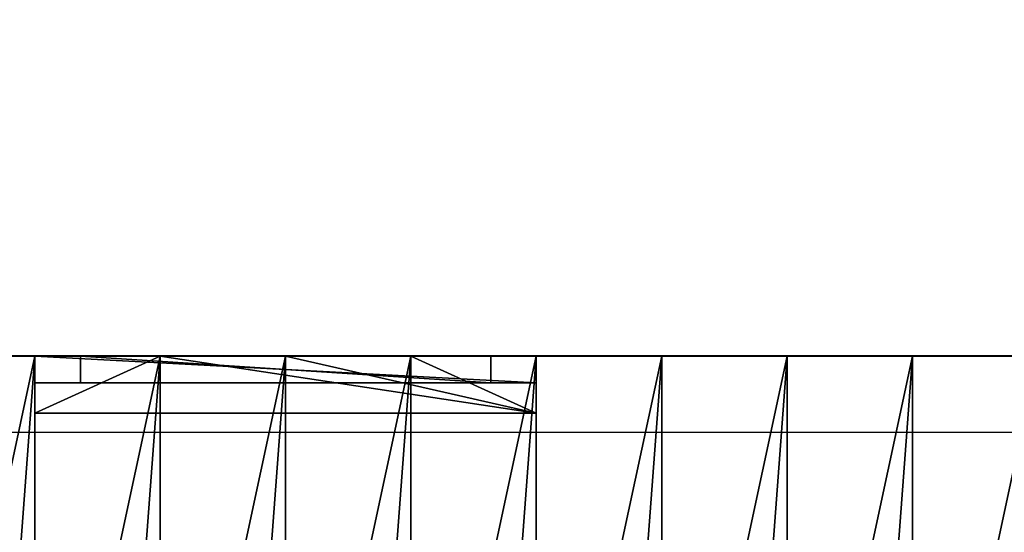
# Model space of a CAD drawing. Extents: x 22936 to 50368, y -4877 to 31080.
# Tile 491 of 601: x 47814 to 48073, y 5598 to 5733. Entities that reach past the tile are written whole.
import ezdxf

# ---------------------------------------------------------------- set-up
doc = ezdxf.new("R2010")
doc.units = 0
for name, color, linetype in [('01_GROS_OEUVRE', 251, 'CONTINUOUS'), ('04_MENUISERIES_EXT_', 40, 'CONTINUOUS'), ('05_VITRAGES', 40, 'CONTINUOUS'), ('08_AMENAGEMENTS_EXTERIEURS', 253, 'CONTINUOUS')]:
    doc.layers.add(name, color=color, linetype=linetype)

# ---------------------------------------------------------------- blocks, each defined once
blk = doc.blocks.new('GROUPER_15')
at = {"layer": '08_AMENAGEMENTS_EXTERIEURS'}
blk.add_line((4729.78, 4024.79), (6582.22, 4024.79), dxfattribs=at)
mesh = blk.add_polyface(dxfattribs=at)
corners = [(4729.78, 4582.9), (4440.99, 3870.79), (4440.99, 4582.9), (4729.78, 4024.79), (4729.78, 3870.79), (6556.3, 3870.79), (6582.22, 4024.79)]
mesh.append_faces([[corners[k] for k in face] for face in [(0, 1, 2), (5, 3, 6)]], dxfattribs={"vtx0": -1})
mesh.append_faces([[corners[k] for k in face] for face in [(1, 3, 4)]], dxfattribs={"vtx0": -1, "vtx1": -1})
mesh.append_faces([[corners[k] for k in face] for face in [(1, 0, 3), (3, 5, 4)]], dxfattribs={"vtx0": -1, "vtx2": -1})
blk = doc.blocks.new('GROUPER_17')
at = {"layer": '08_AMENAGEMENTS_EXTERIEURS'}
mesh = blk.add_polyface(dxfattribs=at)
corners = [(16.45, 1860.4), (0, 1328), (0, 1844.55), (1795, 1328), (33.02, 1876.27), (49.71, 1892.12), (66.55, 1907.89), (83.55, 1923.55), (100.74, 1939.04), (118.11, 1954.33), (135.7, 1969.37), (153.53, 1984.11), (171.6, 1998.5), (189.93, 2012.5), (208.55, 2026.07), (227.46, 2039.16), (246.69, 2051.72), (266.25, 2063.72), (286.11, 2075.18), (306.26, 2086.08), (326.69, 2096.46), (347.37, 2106.3), (368.28, 2115.64), (389.4, 2124.46), (410.72, 2132.79), (432.21, 2140.64), (453.87, 2148), (475.66, 2154.9), (497.57, 2161.34), (519.59, 2167.33), (541.68, 2172.89), (563.84, 2178.01), (586.04, 2182.71), (608.27, 2187), (630.51, 2190.89), (652.73, 2194.39), (674.92, 2197.5), (697.06, 2200.25), (719.14, 2202.62), (741.15, 2204.62), (763.1, 2206.23), (785, 2207.43), (806.84, 2208.22), (828.63, 2208.57), (850.38, 2208.48), (872.08, 2207.93), (893.75, 2206.9), (915.39, 2205.39), (936.99, 2203.38), (958.57, 2200.86), (980.13, 2197.81), (1001.67, 2194.22), (1023.19, 2190.07), (1044.71, 2185.36), (1066.22, 2180.06), (1087.73, 2174.17), (1109.23, 2167.67), (1130.75, 2160.55), (1152.27, 2152.79), (1173.81, 2144.38), (1195.36, 2135.31), (1216.93, 2125.59), (1238.5, 2115.38), (1260.06, 2104.88), (1281.58, 2094.27), (1303.04, 2083.75), (1324.43, 2073.52), (1345.72, 2063.77), (1366.89, 2054.69), (1387.93, 2046.48), (1408.82, 2039.32), (1429.54, 2033.42), (1450.06, 2028.98), (1470.36, 2026.17), (1490.44, 2025.2), (1510.26, 2026.26), (1529.82, 2029.54), (1549.07, 2035.18), (1567.96, 2043.07), (1586.43, 2053.03), (1604.39, 2064.91), (1621.79, 2078.53), (1638.55, 2093.74), (1654.6, 2110.37), (1669.89, 2128.24), (1684.32, 2147.2), (1697.85, 2167.08), (1710.39, 2187.71), (1721.89, 2208.92), (1732.26, 2230.56), (1741.45, 2252.45), (1749.38, 2274.43), (1756.03, 2296.38), (1761.5, 2318.27), (1765.9, 2340.13), (1769.36, 2361.94), (1771.99, 2383.72), (1773.91, 2405.46), (1775.24, 2427.19), (1776.09, 2448.89), (1776.59, 2470.58), (1776.85, 2492.26), (1777, 2513.93), (2395.68, 2513.93), (1845, 75), (1845, 0), (1332.44, 6187.9), (953.84, 4324.79), (744.56, 6114.92), (1503.53, 4690.87), (1872.82, 4324.79), (2843.74, 4811.2), (2680.87, 4187.05), (193.79, -1456.02), (188.09, -1836.1), (174.84, -1645.82), (233.16, -2021.44), (244.41, -1272.11), (308.78, -2196.56), (325.25, -1099.34), (412.78, -2356.46), (434, -942.64), (3662.14, -2801.42), (567.57, -806.46), (722.14, -694.7), (893.31, -610.54), (1076.21, -556.38), (1155.38, -537.12), (1232.99, -512.33), (1308.66, -482.14), (1382.02, -446.69), (1452.7, -406.15), (1520.35, -360.74), (1584.63, -310.68), (1645.22, -256.21), (1701.82, -197.6), (1754.16, -135.16), (1801.96, -69.18), (1795, 75)]
mesh.append_faces([[corners[k] for k in face] for face in [(0, 1, 2), (106, 107, 108), (113, 114, 115)]], dxfattribs={"vtx0": -1})
mesh.append_faces([[corners[k] for k in face] for face in [(1, 0, 3), (104, 103, 105), (107, 109, 110), (110, 111, 112), (114, 113, 116), (116, 117, 118), (118, 119, 120), (120, 121, 122), (122, 112, 111)]], dxfattribs={"vtx0": -1, "vtx1": -1})
mesh.append_faces([[corners[k] for k in face] for face in [(3, 103, 104), (122, 105, 103)]], dxfattribs={"vtx0": -1, "vtx1": -1, "vtx2": -1})
mesh.append_faces([[corners[k] for k in face] for face in [(3, 0, 4), (3, 4, 5), (3, 5, 6), (3, 6, 7), (3, 7, 8), (3, 8, 9), (3, 9, 10), (3, 10, 11), (3, 11, 12), (3, 12, 13), (3, 13, 14), (3, 14, 15), (3, 15, 16), (3, 16, 17), (3, 17, 18), (3, 18, 19), (3, 19, 20), (3, 20, 21), (3, 21, 22), (3, 22, 23), (3, 23, 24), (3, 24, 25), (3, 25, 26), (3, 26, 27), (3, 27, 28), (3, 28, 29), (3, 29, 30), (3, 30, 31), (3, 31, 32), (3, 32, 33), (3, 33, 34), (3, 34, 35), (3, 35, 36), (3, 36, 37), (3, 37, 38), (3, 38, 39), (3, 39, 40), (3, 40, 41), (3, 41, 42), (3, 42, 43), (3, 43, 44), (3, 44, 45), (3, 45, 46), (3, 46, 47), (3, 47, 48), (3, 48, 49), (3, 49, 50), (3, 50, 51), (3, 51, 52), (3, 52, 53), (3, 53, 54), (3, 54, 55), (3, 55, 56), (3, 56, 57), (3, 57, 58), (3, 58, 59), (3, 59, 60), (3, 60, 61), (3, 61, 62), (3, 62, 63), (3, 63, 64), (3, 64, 65), (3, 65, 66), (3, 66, 67), (3, 67, 68), (3, 68, 69), (3, 69, 70), (3, 70, 71), (3, 71, 72), (3, 72, 73), (3, 73, 74), (3, 74, 75), (3, 75, 76), (3, 76, 77), (3, 77, 78), (3, 78, 79), (3, 79, 80), (3, 80, 81), (3, 81, 82), (3, 82, 83), (3, 83, 84), (3, 84, 85), (3, 85, 86), (3, 86, 87), (3, 87, 88), (3, 88, 89), (3, 89, 90), (3, 90, 91), (3, 91, 92), (3, 92, 93), (3, 93, 94), (3, 94, 95), (3, 95, 96), (3, 96, 97), (3, 97, 98), (3, 98, 99), (3, 99, 100), (3, 100, 101), (3, 101, 102), (3, 102, 103), (107, 106, 109), (110, 109, 111), (116, 113, 117), (118, 117, 119), (120, 119, 121), (122, 121, 123), (122, 123, 124), (122, 124, 125), (122, 125, 126), (122, 126, 127), (122, 127, 128), (122, 128, 129), (122, 129, 130), (122, 130, 131), (122, 131, 132), (122, 132, 133), (122, 133, 134), (122, 134, 135), (122, 135, 136), (122, 136, 137), (122, 137, 105), (122, 103, 112)]], dxfattribs={"vtx0": -1, "vtx2": -1})
mesh.append_faces([[corners[k] for k in face] for face in [(104, 138, 3)]], dxfattribs={"vtx2": -1})
blk = doc.blocks.new('GROUPER_122')
at = {"layer": '08_AMENAGEMENTS_EXTERIEURS'}
blk.add_line((6882.55, 501.38), (5029.79, 501.38), dxfattribs=at)
mesh = blk.add_polyface(dxfattribs=at)
corners = [(4865.77, 2632.41), (4440.58, 2433.55), (4420.06, 2562.46), (4529.79, 1059.49), (4741, 1059.49), (5029.79, 1059.49), (4894.7, 2450.68), (5779.35, 2591.51), (6882.55, 501.38), (5029.79, 501.38), (5988.63, 801.38), (6907.61, 801.38), (7602.54, 0), (6819.83, 133.42), (7715.66, 663.64), (3404.37, 2268.59), (164, 668.17), (0, 1757.09), (2762.33, 1059.49)]
mesh.append_faces([[corners[k] for k in face] for face in [(0, 1, 2), (5, 8, 9), (8, 12, 13), (12, 11, 14), (15, 16, 17)]], dxfattribs={"vtx0": -1})
mesh.append_faces([[corners[k] for k in face] for face in [(3, 0, 4), (4, 0, 5), (10, 5, 7), (16, 15, 18), (18, 15, 3)]], dxfattribs={"vtx0": -1, "vtx1": -1})
mesh.append_faces([[corners[k] for k in face] for face in [(1, 0, 3), (8, 5, 10), (12, 8, 11)]], dxfattribs={"vtx0": -1, "vtx1": -1, "vtx2": -1})
mesh.append_faces([[corners[k] for k in face] for face in [(5, 0, 6), (5, 6, 7), (8, 10, 11), (3, 15, 1)]], dxfattribs={"vtx0": -1, "vtx2": -1})
blk = doc.blocks.new('GROUPER_6')
at = {"layer": '01_GROS_OEUVRE', "color": 7}
for p, q in [((5445.02, 1734.33, 290), (5412.02, 1734.33, 290)), ((5445.02, 1734.33, 690), (5412.02, 1734.33, 690)), ((5478.02, 1734.33, 690), (5445.02, 1734.33, 690)), ((5478.02, 1734.33, 290), (5445.02, 1734.33, 290)), ((5478.02, 1734.33, 920), (5445.02, 1734.33, 920)), ((5511.02, 1734.33, 920), (5478.02, 1734.33, 920)), ((5511.02, 1734.33, 290), (5478.02, 1734.33, 290)), ((5511.02, 1734.33, 690), (5478.02, 1734.33, 690)), ((5544.02, 1734.33, 290), (5511.02, 1734.33, 290)), ((5544.02, 1734.33, 920), (5511.02, 1734.33, 920)), ((5544.02, 1734.33, 690), (5511.02, 1734.33, 690)), ((5577.02, 1734.33, 920), (5544.02, 1734.33, 920)), ((5577.02, 1734.33, 290), (5544.02, 1734.33, 290)), ((5577.02, 1734.33, 690), (5544.02, 1734.33, 690)), ((5610.02, 1734.33, 290), (5577.02, 1734.33, 290)), ((5643.02, 1734.33, 290), (5610.02, 1734.33, 290)), ((5676.02, 1734.33, 290), (5643.02, 1734.33, 290)), ((5709.02, 1734.33, 290), (5676.02, 1734.33, 290)), ((5577.02, 1719.33, 920), (5445.02, 1719.33, 920)), ((5577.02, 1719.33, 690), (5445.02, 1719.33, 690))]:
    blk.add_line(p, q, dxfattribs=at)
at = {"layer": '01_GROS_OEUVRE'}
for p, q in [((5412.02, 1734.33, 979.21), (5445.02, 1734.33, 979.21)), ((5445.02, 1734.33, 290), (5445.02, 1580.39, 290)), ((5445.02, 1734.33, 690), (5445.02, 1734.33, 290)), ((5445.02, 1734.33, 920), (5445.02, 1719.33, 920)), ((5445.02, 1291.71, 1279.08), (5445.02, 1734.33, 979.21)), ((5445.02, 1734.33, 690), (5445.02, 1719.33, 690)), ((5445.02, 1734.33, 920), (5445.02, 1734.33, 690)), ((5445.02, 1734.33, 979.21), (5445.02, 1734.33, 920)), ((5445.02, 1734.33, 979.21), (5478.02, 1734.33, 979.21)), ((5478.02, 1734.33, 690), (5478.02, 1734.33, 511)), ((5478.02, 1734.33, 511), (5478.02, 1734.33, 290)), ((5478.02, 1734.33, 290), (5478.02, 1580.39, 290)), ((5478.02, 1734.33, 979.21), (5478.02, 1734.33, 920)), ((5478.02, 1291.71, 1279.08), (5478.02, 1734.33, 979.21)), ((5478.02, 1734.33, 979.21), (5511.02, 1734.33, 979.21)), ((5511.02, 1734.33, 290), (5511.02, 1580.39, 290)), ((5511.02, 1291.71, 1279.08), (5511.02, 1734.33, 979.21)), ((5511.02, 1734.33, 511), (5511.02, 1734.33, 290)), ((5511.02, 1734.33, 979.21), (5511.02, 1734.33, 920)), ((5511.02, 1734.33, 979.21), (5544.02, 1734.33, 979.21)), ((5511.02, 1734.33, 690), (5511.02, 1734.33, 511)), ((5544.02, 1734.33, 979.21), (5544.02, 1734.33, 920)), ((5544.02, 1734.33, 290), (5544.02, 1580.39, 290)), ((5544.02, 1734.33, 979.21), (5577.02, 1734.33, 979.21)), ((5544.02, 1734.33, 511), (5544.02, 1734.33, 290)), ((5544.02, 1291.71, 1279.08), (5544.02, 1734.33, 979.21)), ((5544.02, 1734.33, 690), (5544.02, 1734.33, 511)), ((5577.02, 1734.33, 920), (5577.02, 1719.33, 920)), ((5577.02, 1734.33, 290), (5577.02, 1580.39, 290)), ((5577.02, 1734.33, 920), (5577.02, 1734.33, 756)), ((5577.02, 1734.33, 756), (5577.02, 1734.33, 690)), ((5577.02, 1734.33, 690), (5577.02, 1719.33, 690)), ((5577.02, 1734.33, 979.21), (5577.02, 1734.33, 920)), ((5577.02, 1734.33, 511), (5577.02, 1734.33, 290)), ((5577.02, 1291.71, 1279.08), (5577.02, 1734.33, 979.21)), ((5577.02, 1734.33, 979.21), (5610.02, 1734.33, 979.21)), ((5577.02, 1734.33, 690), (5577.02, 1734.33, 511)), ((5610.02, 1734.33, 687), (5610.02, 1734.33, 290)), ((5610.02, 1734.33, 290), (5610.02, 1580.39, 290)), ((5610.02, 1734.33, 979.21), (5610.02, 1734.33, 932)), ((5610.02, 1734.33, 932), (5610.02, 1734.33, 687)), ((5610.02, 1291.71, 1279.08), (5610.02, 1734.33, 979.21)), ((5610.02, 1734.33, 979.21), (5643.02, 1734.33, 979.21)), ((5643.02, 1734.33, 290), (5643.02, 1580.39, 290)), ((5643.02, 1734.33, 511), (5643.02, 1734.33, 290)), ((5643.02, 1734.33, 979.21), (5643.02, 1734.33, 932)), ((5643.02, 1291.71, 1279.08), (5643.02, 1734.33, 979.21)), ((5643.02, 1734.33, 687), (5643.02, 1734.33, 511)), ((5643.02, 1734.33, 932), (5643.02, 1734.33, 756)), ((5643.02, 1734.33, 979.21), (5676.02, 1734.33, 979.21)), ((5643.02, 1734.33, 756), (5643.02, 1734.33, 687)), ((5676.02, 1734.33, 290), (5676.02, 1580.39, 290)), ((5676.02, 1734.33, 687), (5676.02, 1734.33, 511)), ((5676.02, 1734.33, 932), (5676.02, 1734.33, 756)), ((5676.02, 1734.33, 979.21), (5676.02, 1734.33, 932)), ((5676.02, 1734.33, 511), (5676.02, 1734.33, 290)), ((5676.02, 1734.33, 756), (5676.02, 1734.33, 687)), ((5676.02, 1734.33, 979.21), (5709.02, 1734.33, 979.21)), ((5676.02, 1291.71, 1279.08), (5676.02, 1734.33, 979.21)), ((5445.02, 1719.33, 920), (5445.02, 1719.33, 690)), ((5577.02, 1719.33, 920), (5577.02, 1719.33, 690))]:
    blk.add_line(p, q, dxfattribs=at)
at = {"layer": '01_GROS_OEUVRE', "color": 251}
mesh = blk.add_polyface(dxfattribs=at)
corners = [(5445.02, 1734.33, 290), (5412.02, 1580.39, 290), (5412.02, 1734.33, 290), (5445.02, 1580.39, 290)]
mesh.append_faces([[corners[k] for k in face] for face in [(0, 1, 2), (1, 0, 3)]], dxfattribs={"vtx0": -1, "color": 251})
at = {"layer": '01_GROS_OEUVRE'}
mesh = blk.add_polyface(dxfattribs=at)
corners = [(5445.02, 1734.33, 979.21), (5412.02, 1291.71, 1279.08), (5412.02, 1734.33, 979.21), (5445.02, 1291.71, 1279.08)]
mesh.append_faces([[corners[k] for k in face] for face in [(0, 1, 2), (1, 0, 3)]], dxfattribs={"vtx0": -1})
at = {"layer": '01_GROS_OEUVRE', "color": 253}
mesh = blk.add_polyface(dxfattribs=at)
corners = [(5412.02, 1734.33, 756), (5445.02, 1734.33, 690), (5412.02, 1734.33, 690), (5445.02, 1734.33, 920), (5412.02, 1734.33, 979.21), (5445.02, 1734.33, 979.21)]
mesh.append_faces([[corners[k] for k in face] for face in [(0, 1, 2), (3, 4, 5)]], dxfattribs={"vtx0": -1, "color": 253})
mesh.append_faces([[corners[k] for k in face] for face in [(1, 0, 3)]], dxfattribs={"vtx0": -1, "vtx1": -1, "color": 253})
mesh.append_faces([[corners[k] for k in face] for face in [(3, 0, 4)]], dxfattribs={"vtx0": -1, "vtx2": -1, "color": 253})
at = {"layer": '01_GROS_OEUVRE', "color": 251}
mesh = blk.add_polyface(dxfattribs=at)
corners = [(5412.02, 1734.33, 511), (5445.02, 1734.33, 290), (5412.02, 1734.33, 290), (5445.02, 1734.33, 690), (5412.02, 1734.33, 690)]
mesh.append_faces([[corners[k] for k in face] for face in [(0, 1, 2), (3, 0, 4)]], dxfattribs={"vtx0": -1, "color": 251})
mesh.append_faces([[corners[k] for k in face] for face in [(1, 0, 3)]], dxfattribs={"vtx0": -1, "vtx1": -1, "color": 251})
mesh = blk.add_polyface(dxfattribs=at)
corners = [(5445.02, 1734.33, 690), (5478.02, 1734.33, 290), (5445.02, 1734.33, 290), (5478.02, 1734.33, 511), (5478.02, 1734.33, 690)]
mesh.append_faces([[corners[k] for k in face] for face in [(0, 1, 2), (3, 0, 4)]], dxfattribs={"vtx0": -1, "color": 251})
mesh.append_faces([[corners[k] for k in face] for face in [(1, 0, 3)]], dxfattribs={"vtx0": -1, "vtx1": -1, "color": 251})
mesh = blk.add_polyface(dxfattribs=at)
corners = [(5478.02, 1734.33, 920), (5445.02, 1719.33, 920), (5445.02, 1734.33, 920), (5577.02, 1719.33, 920), (5511.02, 1734.33, 920), (5544.02, 1734.33, 920), (5577.02, 1734.33, 920)]
mesh.append_faces([[corners[k] for k in face] for face in [(0, 1, 2), (3, 5, 6)]], dxfattribs={"vtx0": -1, "color": 251})
mesh.append_faces([[corners[k] for k in face] for face in [(1, 0, 3)]], dxfattribs={"vtx0": -1, "vtx1": -1, "color": 251})
mesh.append_faces([[corners[k] for k in face] for face in [(3, 0, 4), (3, 4, 5)]], dxfattribs={"vtx0": -1, "vtx2": -1, "color": 251})
mesh = blk.add_polyface(dxfattribs=at)
corners = [(5445.02, 1719.33, 690), (5478.02, 1734.33, 690), (5445.02, 1734.33, 690), (5577.02, 1719.33, 690), (5511.02, 1734.33, 690), (5544.02, 1734.33, 690), (5577.02, 1734.33, 690)]
mesh.append_faces([[corners[k] for k in face] for face in [(0, 1, 2), (5, 3, 6)]], dxfattribs={"vtx0": -1, "color": 251})
mesh.append_faces([[corners[k] for k in face] for face in [(1, 3, 4), (4, 3, 5)]], dxfattribs={"vtx0": -1, "vtx1": -1, "color": 251})
mesh.append_faces([[corners[k] for k in face] for face in [(1, 0, 3)]], dxfattribs={"vtx0": -1, "vtx2": -1, "color": 251})
at = {"layer": '01_GROS_OEUVRE', "color": 253}
mesh = blk.add_polyface(dxfattribs=at)
corners = [(5445.02, 1734.33, 979.21), (5478.02, 1734.33, 920), (5445.02, 1734.33, 920), (5478.02, 1734.33, 979.21)]
mesh.append_faces([[corners[k] for k in face] for face in [(0, 1, 2), (1, 0, 3)]], dxfattribs={"vtx0": -1, "color": 253})
at = {"layer": '01_GROS_OEUVRE'}
mesh = blk.add_polyface(dxfattribs=at)
corners = [(5478.02, 1734.33, 979.21), (5445.02, 1291.71, 1279.08), (5445.02, 1734.33, 979.21), (5478.02, 1291.71, 1279.08)]
mesh.append_faces([[corners[k] for k in face] for face in [(0, 1, 2), (1, 0, 3)]], dxfattribs={"vtx0": -1})
at = {"layer": '01_GROS_OEUVRE', "color": 251}
mesh = blk.add_polyface(dxfattribs=at)
corners = [(5478.02, 1734.33, 290), (5445.02, 1580.39, 290), (5445.02, 1734.33, 290), (5478.02, 1580.39, 290)]
mesh.append_faces([[corners[k] for k in face] for face in [(0, 1, 2), (1, 0, 3)]], dxfattribs={"vtx0": -1, "color": 251})
mesh = blk.add_polyface(dxfattribs=at)
corners = [(5445.02, 1734.33, 690), (5445.02, 1719.33, 920), (5445.02, 1719.33, 690), (5445.02, 1734.33, 920)]
mesh.append_faces([[corners[k] for k in face] for face in [(0, 1, 2), (1, 0, 3)]], dxfattribs={"vtx0": -1, "color": 251})
mesh = blk.add_polyface(dxfattribs=at)
corners = [(5511.02, 1734.33, 290), (5478.02, 1580.39, 290), (5478.02, 1734.33, 290), (5511.02, 1580.39, 290)]
mesh.append_faces([[corners[k] for k in face] for face in [(0, 1, 2), (1, 0, 3)]], dxfattribs={"vtx0": -1, "color": 251})
mesh = blk.add_polyface(dxfattribs=at)
corners = [(5478.02, 1734.33, 511), (5511.02, 1734.33, 290), (5478.02, 1734.33, 290), (5511.02, 1734.33, 511), (5478.02, 1734.33, 690), (5511.02, 1734.33, 690)]
mesh.append_faces([[corners[k] for k in face] for face in [(0, 1, 2), (3, 4, 5)]], dxfattribs={"vtx0": -1, "color": 251})
mesh.append_faces([[corners[k] for k in face] for face in [(1, 0, 3)]], dxfattribs={"vtx0": -1, "vtx1": -1, "color": 251})
mesh.append_faces([[corners[k] for k in face] for face in [(3, 0, 4)]], dxfattribs={"vtx0": -1, "vtx2": -1, "color": 251})
at = {"layer": '01_GROS_OEUVRE'}
mesh = blk.add_polyface(dxfattribs=at)
corners = [(5511.02, 1734.33, 979.21), (5478.02, 1291.71, 1279.08), (5478.02, 1734.33, 979.21), (5511.02, 1291.71, 1279.08)]
mesh.append_faces([[corners[k] for k in face] for face in [(0, 1, 2), (1, 0, 3)]], dxfattribs={"vtx0": -1})
at = {"layer": '01_GROS_OEUVRE', "color": 253}
mesh = blk.add_polyface(dxfattribs=at)
corners = [(5478.02, 1734.33, 979.21), (5511.02, 1734.33, 920), (5478.02, 1734.33, 920), (5511.02, 1734.33, 979.21)]
mesh.append_faces([[corners[k] for k in face] for face in [(0, 1, 2), (1, 0, 3)]], dxfattribs={"vtx0": -1, "color": 253})
at = {"layer": '01_GROS_OEUVRE', "color": 251}
mesh = blk.add_polyface(dxfattribs=at)
corners = [(5544.02, 1734.33, 290), (5511.02, 1580.39, 290), (5511.02, 1734.33, 290), (5544.02, 1580.39, 290)]
mesh.append_faces([[corners[k] for k in face] for face in [(0, 1, 2), (1, 0, 3)]], dxfattribs={"vtx0": -1, "color": 251})
at = {"layer": '01_GROS_OEUVRE', "color": 253}
mesh = blk.add_polyface(dxfattribs=at)
corners = [(5511.02, 1734.33, 979.21), (5544.02, 1734.33, 920), (5511.02, 1734.33, 920), (5544.02, 1734.33, 979.21)]
mesh.append_faces([[corners[k] for k in face] for face in [(0, 1, 2), (1, 0, 3)]], dxfattribs={"vtx0": -1, "color": 253})
at = {"layer": '01_GROS_OEUVRE'}
mesh = blk.add_polyface(dxfattribs=at)
corners = [(5544.02, 1734.33, 979.21), (5511.02, 1291.71, 1279.08), (5511.02, 1734.33, 979.21), (5544.02, 1291.71, 1279.08)]
mesh.append_faces([[corners[k] for k in face] for face in [(0, 1, 2), (1, 0, 3)]], dxfattribs={"vtx0": -1})
at = {"layer": '01_GROS_OEUVRE', "color": 251}
mesh = blk.add_polyface(dxfattribs=at)
corners = [(5511.02, 1734.33, 511), (5544.02, 1734.33, 290), (5511.02, 1734.33, 290), (5544.02, 1734.33, 511), (5511.02, 1734.33, 690), (5544.02, 1734.33, 690)]
mesh.append_faces([[corners[k] for k in face] for face in [(0, 1, 2), (3, 4, 5)]], dxfattribs={"vtx0": -1, "color": 251})
mesh.append_faces([[corners[k] for k in face] for face in [(1, 0, 3)]], dxfattribs={"vtx0": -1, "vtx1": -1, "color": 251})
mesh.append_faces([[corners[k] for k in face] for face in [(3, 0, 4)]], dxfattribs={"vtx0": -1, "vtx2": -1, "color": 251})
mesh = blk.add_polyface(dxfattribs=at)
corners = [(5577.02, 1734.33, 290), (5544.02, 1580.39, 290), (5544.02, 1734.33, 290), (5577.02, 1580.39, 290)]
mesh.append_faces([[corners[k] for k in face] for face in [(0, 1, 2), (1, 0, 3)]], dxfattribs={"vtx0": -1, "color": 251})
at = {"layer": '01_GROS_OEUVRE', "color": 253}
mesh = blk.add_polyface(dxfattribs=at)
corners = [(5544.02, 1734.33, 920), (5577.02, 1734.33, 979.21), (5577.02, 1734.33, 920), (5544.02, 1734.33, 979.21)]
mesh.append_faces([[corners[k] for k in face] for face in [(0, 1, 2), (1, 0, 3)]], dxfattribs={"vtx0": -1, "color": 253})
at = {"layer": '01_GROS_OEUVRE', "color": 251}
mesh = blk.add_polyface(dxfattribs=at)
corners = [(5544.02, 1734.33, 511), (5577.02, 1734.33, 290), (5544.02, 1734.33, 290), (5577.02, 1734.33, 511), (5544.02, 1734.33, 690), (5577.02, 1734.33, 690)]
mesh.append_faces([[corners[k] for k in face] for face in [(0, 1, 2), (3, 4, 5)]], dxfattribs={"vtx0": -1, "color": 251})
mesh.append_faces([[corners[k] for k in face] for face in [(1, 0, 3)]], dxfattribs={"vtx0": -1, "vtx1": -1, "color": 251})
mesh.append_faces([[corners[k] for k in face] for face in [(3, 0, 4)]], dxfattribs={"vtx0": -1, "vtx2": -1, "color": 251})
at = {"layer": '01_GROS_OEUVRE'}
mesh = blk.add_polyface(dxfattribs=at)
corners = [(5577.02, 1734.33, 979.21), (5544.02, 1291.71, 1279.08), (5544.02, 1734.33, 979.21), (5577.02, 1291.71, 1279.08)]
mesh.append_faces([[corners[k] for k in face] for face in [(0, 1, 2), (1, 0, 3)]], dxfattribs={"vtx0": -1})
at = {"layer": '01_GROS_OEUVRE', "color": 251}
mesh = blk.add_polyface(dxfattribs=at)
corners = [(5577.02, 1719.33, 920), (5577.02, 1734.33, 690), (5577.02, 1719.33, 690), (5577.02, 1734.33, 920), (5577.02, 1734.33, 756)]
mesh.append_faces([[corners[k] for k in face] for face in [(0, 1, 2), (1, 3, 4)]], dxfattribs={"vtx0": -1, "color": 251})
mesh.append_faces([[corners[k] for k in face] for face in [(1, 0, 3)]], dxfattribs={"vtx0": -1, "vtx2": -1, "color": 251})
at = {"layer": '01_GROS_OEUVRE', "color": 253}
mesh = blk.add_polyface(dxfattribs=at)
corners = [(5577.02, 1734.33, 511), (5610.02, 1734.33, 290), (5577.02, 1734.33, 290), (5610.02, 1734.33, 687), (5577.02, 1734.33, 690), (5610.02, 1734.33, 932), (5577.02, 1734.33, 756), (5577.02, 1734.33, 920), (5577.02, 1734.33, 979.21), (5610.02, 1734.33, 979.21)]
mesh.append_faces([[corners[k] for k in face] for face in [(0, 1, 2), (5, 8, 9)]], dxfattribs={"vtx0": -1, "color": 253})
mesh.append_faces([[corners[k] for k in face] for face in [(1, 0, 3), (3, 4, 5)]], dxfattribs={"vtx0": -1, "vtx1": -1, "color": 253})
mesh.append_faces([[corners[k] for k in face] for face in [(3, 0, 4), (5, 4, 6), (5, 6, 7), (5, 7, 8)]], dxfattribs={"vtx0": -1, "vtx2": -1, "color": 253})
at = {"layer": '01_GROS_OEUVRE'}
mesh = blk.add_polyface(dxfattribs=at)
corners = [(5610.02, 1734.33, 979.21), (5577.02, 1291.71, 1279.08), (5577.02, 1734.33, 979.21), (5610.02, 1291.71, 1279.08)]
mesh.append_faces([[corners[k] for k in face] for face in [(0, 1, 2), (1, 0, 3)]], dxfattribs={"vtx0": -1})
at = {"layer": '01_GROS_OEUVRE', "color": 253}
mesh = blk.add_polyface(dxfattribs=at)
corners = [(5610.02, 1734.33, 290), (5577.02, 1580.39, 290), (5577.02, 1734.33, 290), (5610.02, 1580.39, 290)]
mesh.append_faces([[corners[k] for k in face] for face in [(0, 1, 2), (1, 0, 3)]], dxfattribs={"vtx0": -1, "color": 253})
mesh = blk.add_polyface(dxfattribs=at)
corners = [(5643.02, 1734.33, 290), (5610.02, 1580.39, 290), (5610.02, 1734.33, 290), (5643.02, 1580.39, 290)]
mesh.append_faces([[corners[k] for k in face] for face in [(0, 1, 2), (1, 0, 3)]], dxfattribs={"vtx0": -1, "color": 253})
at = {"layer": '01_GROS_OEUVRE'}
mesh = blk.add_polyface(dxfattribs=at)
corners = [(5643.02, 1734.33, 979.21), (5610.02, 1291.71, 1279.08), (5610.02, 1734.33, 979.21), (5643.02, 1291.71, 1279.08)]
mesh.append_faces([[corners[k] for k in face] for face in [(0, 1, 2), (1, 0, 3)]], dxfattribs={"vtx0": -1})
at = {"layer": '01_GROS_OEUVRE', "color": 253}
mesh = blk.add_polyface(dxfattribs=at)
corners = [(5610.02, 1734.33, 687), (5643.02, 1734.33, 290), (5610.02, 1734.33, 290), (5643.02, 1734.33, 511), (5643.02, 1734.33, 687), (5643.02, 1734.33, 756), (5610.02, 1734.33, 932), (5643.02, 1734.33, 932), (5643.02, 1734.33, 979.21), (5610.02, 1734.33, 979.21)]
mesh.append_faces([[corners[k] for k in face] for face in [(0, 1, 2), (8, 6, 9)]], dxfattribs={"vtx0": -1, "color": 253})
mesh.append_faces([[corners[k] for k in face] for face in [(1, 0, 3), (3, 0, 4), (4, 0, 5), (5, 6, 7), (7, 6, 8)]], dxfattribs={"vtx0": -1, "vtx1": -1, "color": 253})
mesh.append_faces([[corners[k] for k in face] for face in [(5, 0, 6)]], dxfattribs={"vtx0": -1, "vtx2": -1, "color": 253})
at = {"layer": '01_GROS_OEUVRE'}
mesh = blk.add_polyface(dxfattribs=at)
corners = [(5676.02, 1734.33, 979.21), (5643.02, 1291.71, 1279.08), (5643.02, 1734.33, 979.21), (5676.02, 1291.71, 1279.08)]
mesh.append_faces([[corners[k] for k in face] for face in [(0, 1, 2), (1, 0, 3)]], dxfattribs={"vtx0": -1})
at = {"layer": '01_GROS_OEUVRE', "color": 253}
mesh = blk.add_polyface(dxfattribs=at)
corners = [(5643.02, 1734.33, 511), (5676.02, 1734.33, 290), (5643.02, 1734.33, 290), (5676.02, 1734.33, 511), (5643.02, 1734.33, 687), (5676.02, 1734.33, 687), (5643.02, 1734.33, 756), (5676.02, 1734.33, 756), (5643.02, 1734.33, 932), (5676.02, 1734.33, 932), (5643.02, 1734.33, 979.21), (5676.02, 1734.33, 979.21)]
mesh.append_faces([[corners[k] for k in face] for face in [(0, 1, 2), (9, 10, 11)]], dxfattribs={"vtx0": -1, "color": 253})
mesh.append_faces([[corners[k] for k in face] for face in [(1, 0, 3), (3, 4, 5), (5, 6, 7), (7, 8, 9)]], dxfattribs={"vtx0": -1, "vtx1": -1, "color": 253})
mesh.append_faces([[corners[k] for k in face] for face in [(3, 0, 4), (5, 4, 6), (7, 6, 8), (9, 8, 10)]], dxfattribs={"vtx0": -1, "vtx2": -1, "color": 253})
mesh = blk.add_polyface(dxfattribs=at)
corners = [(5676.02, 1734.33, 290), (5643.02, 1580.39, 290), (5643.02, 1734.33, 290), (5676.02, 1580.39, 290)]
mesh.append_faces([[corners[k] for k in face] for face in [(0, 1, 2), (1, 0, 3)]], dxfattribs={"vtx0": -1, "color": 253})
mesh = blk.add_polyface(dxfattribs=at)
corners = [(5709.02, 1734.33, 290), (5676.02, 1580.39, 290), (5676.02, 1734.33, 290), (5709.02, 1580.39, 290)]
mesh.append_faces([[corners[k] for k in face] for face in [(0, 1, 2), (1, 0, 3)]], dxfattribs={"vtx0": -1, "color": 253})
at = {"layer": '01_GROS_OEUVRE'}
mesh = blk.add_polyface(dxfattribs=at)
corners = [(5709.02, 1734.33, 979.21), (5676.02, 1291.71, 1279.08), (5676.02, 1734.33, 979.21), (5709.02, 1291.71, 1279.08)]
mesh.append_faces([[corners[k] for k in face] for face in [(0, 1, 2), (1, 0, 3)]], dxfattribs={"vtx0": -1})
at = {"layer": '01_GROS_OEUVRE', "color": 253}
mesh = blk.add_polyface(dxfattribs=at)
corners = [(5676.02, 1734.33, 511), (5709.02, 1734.33, 290), (5676.02, 1734.33, 290), (5709.02, 1734.33, 511), (5676.02, 1734.33, 687), (5709.02, 1734.33, 687), (5676.02, 1734.33, 756), (5709.02, 1734.33, 690), (5709.02, 1734.33, 756), (5676.02, 1734.33, 932), (5709.02, 1734.33, 932), (5676.02, 1734.33, 979.21), (5709.02, 1734.33, 979.21)]
mesh.append_faces([[corners[k] for k in face] for face in [(0, 1, 2), (10, 11, 12)]], dxfattribs={"vtx0": -1, "color": 253})
mesh.append_faces([[corners[k] for k in face] for face in [(1, 0, 3), (3, 4, 5), (5, 6, 7), (7, 6, 8), (8, 9, 10)]], dxfattribs={"vtx0": -1, "vtx1": -1, "color": 253})
mesh.append_faces([[corners[k] for k in face] for face in [(3, 0, 4), (5, 4, 6), (8, 6, 9), (10, 9, 11)]], dxfattribs={"vtx0": -1, "vtx2": -1, "color": 253})
at = {"layer": '01_GROS_OEUVRE', "color": 251}
mesh = blk.add_polyface(dxfattribs=at)
corners = [(5445.02, 1719.33, 920), (5577.02, 1719.33, 690), (5445.02, 1719.33, 690), (5577.02, 1719.33, 920)]
mesh.append_faces([[corners[k] for k in face] for face in [(0, 1, 2), (1, 0, 3)]], dxfattribs={"vtx0": -1, "color": 251})
blk = doc.blocks.new('GROUPER_49')
at = {"layer": '04_MENUISERIES_EXT_'}
for p, q in [((132, 0, 230), (0, 0, 230)), ((0, 0, 230), (0, 0)), ((0, 0), (132, 0)), ((0, 0, 230), (0, -7, 230)), ((0, 0), (0, -7)), ((125, 0, 7), (7, 0, 7)), ((7, 0, 7), (7, 0, 223)), ((7, 0, 223), (125, 0, 223)), ((12, 0, 218), (120, 0, 218)), ((120, 0, 12), (12, 0, 12)), ((12, 0, 12), (12, 0, 218)), ((12, 0, 218), (12, -7, 218)), ((12, 0, 12), (12, -7, 12)), ((120, 0, 218), (120, 0, 12)), ((120, 0, 218), (120, -7, 218)), ((120, 0, 12), (120, -7, 12)), ((125, 0, 223), (125, 0, 7)), ((132, 0), (132, 0, 230)), ((132, 0, 230), (132, -7, 230)), ((132, 0), (132, -7)), ((132, -7, 230), (0, -7, 230)), ((0, -7, 230), (0, -7)), ((0, -7), (132, -7)), ((12, -7, 12), (12, -7, 218)), ((12, -7, 218), (120, -7, 218)), ((120, -7, 12), (12, -7, 12)), ((120, -7, 218), (120, -7, 12)), ((132, -7), (132, -7, 230))]:
    blk.add_line(p, q, dxfattribs=at)
mesh = blk.add_polyface(dxfattribs=at)
corners = [(0, 0), (7, 0, 7), (132, 0), (0, 0, 230), (7, 0, 223), (125, 0, 223), (125, 0, 7), (132, 0, 230)]
mesh.append_faces([[corners[k] for k in face] for face in [(0, 1, 2), (1, 3, 4), (4, 3, 5), (2, 6, 7), (6, 2, 1), (7, 5, 3)]], dxfattribs={"vtx0": -1, "vtx1": -1})
mesh.append_faces([[corners[k] for k in face] for face in [(1, 0, 3), (7, 6, 5)]], dxfattribs={"vtx0": -1, "vtx2": -1})
mesh = blk.add_polyface(dxfattribs=at)
corners = [(132, -7, 230), (0, 0, 230), (0, -7, 230), (132, 0, 230)]
mesh.append_faces([[corners[k] for k in face] for face in [(0, 1, 2), (1, 0, 3)]], dxfattribs={"vtx0": -1})
mesh = blk.add_polyface(dxfattribs=at)
corners = [(0, 0, 230), (0, -7), (0, -7, 230), (0, 0)]
mesh.append_faces([[corners[k] for k in face] for face in [(0, 1, 2), (1, 0, 3)]], dxfattribs={"vtx0": -1})
mesh = blk.add_polyface(dxfattribs=at)
corners = [(0, 0), (132, -7), (0, -7), (132, 0)]
mesh.append_faces([[corners[k] for k in face] for face in [(0, 1, 2), (1, 0, 3)]], dxfattribs={"vtx0": -1})
mesh = blk.add_polyface(dxfattribs=at)
corners = [(7, 0, 7), (12, 0, 12), (125, 0, 7), (7, 0, 223), (12, 0, 218), (120, 0, 218), (120, 0, 12), (125, 0, 223)]
mesh.append_faces([[corners[k] for k in face] for face in [(0, 1, 2), (1, 3, 4), (4, 3, 5), (2, 6, 7), (6, 2, 1), (7, 5, 3)]], dxfattribs={"vtx0": -1, "vtx1": -1})
mesh.append_faces([[corners[k] for k in face] for face in [(1, 0, 3), (7, 6, 5)]], dxfattribs={"vtx0": -1, "vtx2": -1})
mesh = blk.add_polyface(dxfattribs=at)
corners = [(12, -7, 12), (12, 0, 218), (12, -7, 218), (12, 0, 12)]
mesh.append_faces([[corners[k] for k in face] for face in [(0, 1, 2), (1, 0, 3)]], dxfattribs={"vtx0": -1})
mesh = blk.add_polyface(dxfattribs=at)
corners = [(12, 0, 218), (120, -7, 218), (12, -7, 218), (120, 0, 218)]
mesh.append_faces([[corners[k] for k in face] for face in [(0, 1, 2), (1, 0, 3)]], dxfattribs={"vtx0": -1})
mesh = blk.add_polyface(dxfattribs=at)
corners = [(120, -7, 12), (12, 0, 12), (12, -7, 12), (120, 0, 12)]
mesh.append_faces([[corners[k] for k in face] for face in [(0, 1, 2), (1, 0, 3)]], dxfattribs={"vtx0": -1})
mesh = blk.add_polyface(dxfattribs=at)
corners = [(120, 0, 218), (120, -7, 12), (120, -7, 218), (120, 0, 12)]
mesh.append_faces([[corners[k] for k in face] for face in [(0, 1, 2), (1, 0, 3)]], dxfattribs={"vtx0": -1})
mesh = blk.add_polyface(dxfattribs=at)
corners = [(132, 0), (132, -7, 230), (132, -7), (132, 0, 230)]
mesh.append_faces([[corners[k] for k in face] for face in [(0, 1, 2), (1, 0, 3)]], dxfattribs={"vtx0": -1})
mesh = blk.add_polyface(dxfattribs=at)
corners = [(132, -7), (120, -7, 12), (0, -7), (132, -7, 230), (120, -7, 218), (12, -7, 218), (12, -7, 12), (0, -7, 230)]
mesh.append_faces([[corners[k] for k in face] for face in [(0, 1, 2), (1, 3, 4), (4, 3, 5), (2, 6, 7), (6, 2, 1), (7, 5, 3)]], dxfattribs={"vtx0": -1, "vtx1": -1})
mesh.append_faces([[corners[k] for k in face] for face in [(1, 0, 3), (7, 6, 5)]], dxfattribs={"vtx0": -1, "vtx2": -1})
blk = doc.blocks.new('GROUPER_50')
at = {"layer": '05_VITRAGES'}
for p, q in [((1056, 7, 385), (1056, 7, 179)), ((1056, 7, 179), (1056, 0, 179)), ((1056, 7, 385), (1056, 0, 385)), ((1164, 7, 385), (1056, 7, 385)), ((1056, 7, 179), (1164, 7, 179)), ((1164, 7, 385), (1164, 0, 385)), ((1164, 7, 179), (1164, 7, 385)), ((1164, 7, 179), (1164, 0, 179)), ((1056, 0, 179), (1164, 0, 179)), ((1164, 0, 385), (1056, 0, 385)), ((1056, 0, 385), (1056, 0, 179)), ((1164, 0, 179), (1164, 0, 385))]:
    blk.add_line(p, q, dxfattribs=at)
mesh = blk.add_polyface(dxfattribs=at)
corners = [(1056, 7, 385), (1056, 0, 179), (1056, 0, 385), (1056, 7, 179)]
mesh.append_faces([[corners[k] for k in face] for face in [(0, 1, 2), (1, 0, 3)]], dxfattribs={"vtx0": -1})
mesh = blk.add_polyface(dxfattribs=at)
corners = [(1164, 0, 385), (1056, 7, 385), (1056, 0, 385), (1164, 7, 385)]
mesh.append_faces([[corners[k] for k in face] for face in [(0, 1, 2), (1, 0, 3)]], dxfattribs={"vtx0": -1})
mesh = blk.add_polyface(dxfattribs=at)
corners = [(1056, 7, 385), (1164, 7, 179), (1056, 7, 179), (1164, 7, 385)]
mesh.append_faces([[corners[k] for k in face] for face in [(0, 1, 2), (1, 0, 3)]], dxfattribs={"vtx0": -1})
mesh = blk.add_polyface(dxfattribs=at)
corners = [(1056, 7, 179), (1164, 0, 179), (1056, 0, 179), (1164, 7, 179)]
mesh.append_faces([[corners[k] for k in face] for face in [(0, 1, 2), (1, 0, 3)]], dxfattribs={"vtx0": -1})
mesh = blk.add_polyface(dxfattribs=at)
corners = [(1164, 7, 179), (1164, 0, 385), (1164, 0, 179), (1164, 7, 385)]
mesh.append_faces([[corners[k] for k in face] for face in [(0, 1, 2), (1, 0, 3)]], dxfattribs={"vtx0": -1})
mesh = blk.add_polyface(dxfattribs=at)
corners = [(1164, 0, 385), (1056, 0, 179), (1164, 0, 179), (1056, 0, 385)]
mesh.append_faces([[corners[k] for k in face] for face in [(0, 1, 2), (1, 0, 3)]], dxfattribs={"vtx0": -1})

msp = doc.modelspace()

# ---------------------------------------------------------------- linework, layer by layer
at = {"layer": '01_GROS_OEUVRE'}
msp.add_line((46951.15, 5624.66, 960), (48550.54, 5624.66, 960), dxfattribs=at)

# ---------------------------------------------------------------- block references
at = {"layer": '01_GROS_OEUVRE', "color": 251}
msp.add_blockref('GROUPER_6', (42373.17, 3910.33), dxfattribs=at)
at = {"layer": '04_MENUISERIES_EXT_', "color": 251}
msp.add_blockref('GROUPER_49', (47818.19, 5644.66, 690), dxfattribs=at)
at = {"layer": '05_VITRAGES', "color": 8}
msp.add_blockref('GROUPER_50', (46774.19, 5637.66, 523), dxfattribs=at)
at = {"layer": '08_AMENAGEMENTS_EXTERIEURS', "color": 54}
msp.add_blockref('GROUPER_17', (46706.19, 1619.93), dxfattribs=at)
at = {"layer": '08_AMENAGEMENTS_EXTERIEURS', "color": 9}
msp.add_blockref('GROUPER_122', (41671.41, 5143.34), dxfattribs=at)
at = {"layer": '08_AMENAGEMENTS_EXTERIEURS', "color": 254}
msp.add_blockref('GROUPER_15', (41971.41, 1619.93), dxfattribs=at)

doc.saveas('drawing.dxf')
